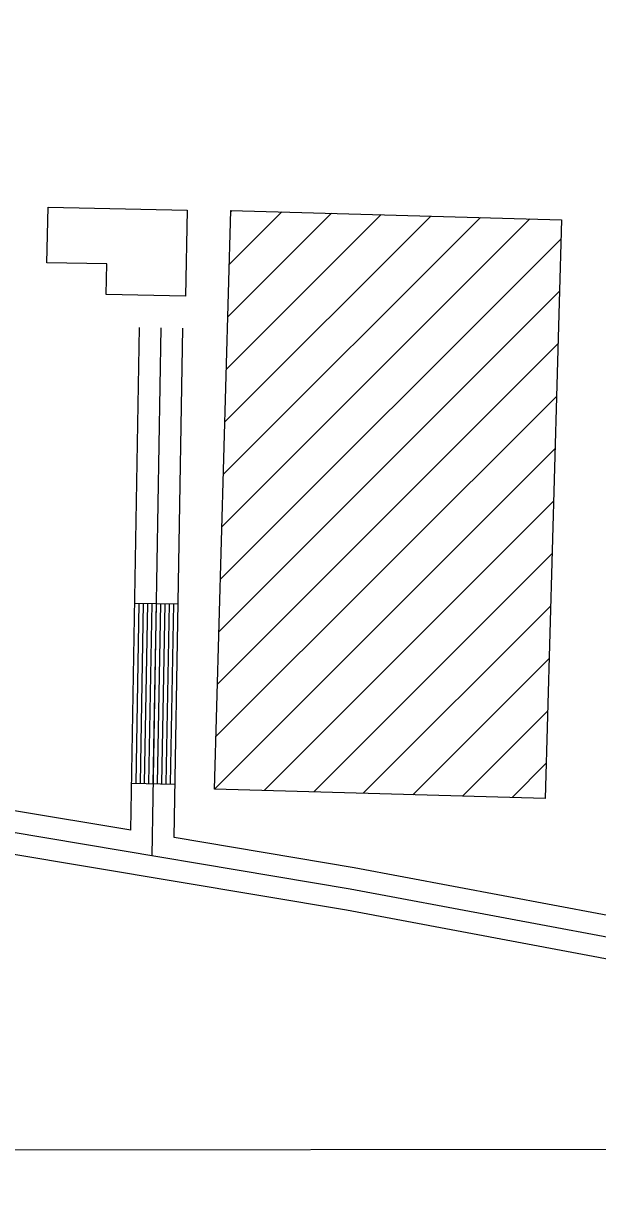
# Model space of a CAD drawing. Extents: x 3297716 to 3335574, y 688621 to 713991.
# Drawn here: x 3326177 to 3326575, y 693999 to 694806 of the extents above; entities that cross this region are included whole.
import ezdxf

# ---------------------------------------------------------------- set-up
doc = ezdxf.new("R2010")
doc.units = 0
for name, color, linetype in [('V-BLDG-OTLN', 7, 'Continuous'), ('V-GRID-FRAM', 7, 'Continuous'), ('V-ROAD-CNTR', 7, 'Continuous')]:
    doc.layers.add(name, color=color, linetype=linetype)

msp = doc.modelspace()

# ---------------------------------------------------------------- linework, layer by layer
at = {"layer": 'V-BLDG-OTLN'}
for p, q in [((3326315.43, 694492.83), (3326493.56, 694670.97)), ((3326316.45, 694529.21), (3326459.18, 694671.94)), ((3326317.48, 694565.59), (3326424.79, 694672.91)), ((3326318.51, 694601.98), (3326390.41, 694673.88)), ((3326319.53, 694638.36), (3326356.03, 694674.85)), ((3326320.56, 694674.74), (3326321.64, 694675.82)), ((3326314.4, 694456.45), (3326527.95, 694670)), ((3326313.37, 694420.07), (3326549.53, 694656.23)), ((3326312.34, 694383.68), (3326548.51, 694619.84)), ((3326311.32, 694347.3), (3326547.48, 694583.46)), ((3326310.29, 694310.92), (3326546.45, 694547.08)), ((3326309.26, 694274.54), (3326545.42, 694510.7)), ((3326343.65, 694273.56), (3326544.4, 694474.32)), ((3326378.03, 694272.59), (3326543.37, 694437.93)), ((3326412.42, 694271.62), (3326542.34, 694401.55)), ((3326446.8, 694270.65), (3326541.32, 694365.17)), ((3326481.19, 694269.68), (3326540.29, 694328.79)), ((3326515.57, 694268.71), (3326539.26, 694292.4))]:
    msp.add_line(p, q, dxfattribs=at)
for points in [[(3326193.96, 694677.99), (3326290.37, 694676.07), (3326289.19, 694616.45), (3326234.33, 694617.54), (3326234.75, 694638.73), (3326193.19, 694639.55)], [(3326309.26, 694274.54), (3326320.59, 694675.85), (3326549.9, 694669.38), (3326538.57, 694268.06)]]:
    msp.add_lwpolyline(points, close=True, dxfattribs=at)
at = {"layer": 'V-GRID-FRAM'}
msp.add_lwpolyline([(3301838.48, 712184.22), (3333346.19, 712216.3), (3333372.64, 694031.53), (3301849.06, 693999.43), (3301838.48, 712184.22)], dxfattribs=at)
at = {"layer": 'V-ROAD-CNTR'}
for p, q in [((3326254.08, 694403.51), (3326284.08, 694402.99)), ((3326251.9, 694278.53), (3326281.9, 694278.01))]:
    msp.add_line(p, q, dxfattribs=at)
for points in [[(3326403.39, 694205.23), (3326166.95, 694244.91), (3325896.34, 694285.27), (3325880.38, 694290.89), (3325871.63, 694297.4), (3325863.62, 694305.92), (3325855.26, 694315.04), (3325851.4, 694321.39), (3325846.72, 694329.66), (3325844.87, 694341.41), (3325864.81, 695218.03), (3325886.62, 695315.08)], [(3326251.33, 694245.95), (3326169.29, 694259.72), (3325899.97, 694299.89), (3325887.51, 694304.28), (3325881.65, 694308.64), (3325874.61, 694316.12), (3325867.31, 694324.09), (3325864.34, 694328.98), (3325861.11, 694334.68), (3325859.9, 694342.41), (3325879.77, 695216.19), (3325901.25, 695311.79)], [(3326718.29, 694131.62), (3326717.67, 694131.68), (3326717.12, 694131.71), (3326716.53, 694131.74), (3326715.89, 694131.76), (3326715.34, 694131.77), (3326713.21, 694131.75), (3326400.77, 694190.46), (3326164.6, 694230.09), (3325892.71, 694270.64), (3325873.25, 694277.49), (3325861.61, 694286.15), (3325852.62, 694295.71), (3325843.2, 694306), (3325838.46, 694313.8), (3325832.32, 694324.64), (3325829.85, 694340.4), (3325835.64, 694595.21)], [(3326251.33, 694245.96), (3326257.43, 694594.7)], [(3326266.02, 694228.28), (3326272.42, 694594.44)], [(3326281.25, 694240.93), (3326287.42, 694594.18)], [(3326254.9, 694278.48), (3326257.08, 694403.46)], [(3326257.9, 694278.43), (3326260.08, 694403.41)], [(3326260.9, 694278.38), (3326263.08, 694403.36)], [(3326263.9, 694278.32), (3326266.08, 694403.3)], [(3326266.9, 694278.27), (3326269.08, 694403.25)], [(3326269.9, 694278.22), (3326272.08, 694403.2)], [(3326272.9, 694278.17), (3326275.08, 694403.15)], [(3326275.9, 694278.11), (3326278.08, 694403.1)], [(3326278.9, 694278.06), (3326281.08, 694403.04)], [(3326720.98, 694161.5), (3326719.91, 694161.59), (3326718.76, 694161.67), (3326717.65, 694161.72), (3326716.6, 694161.75), (3326715.45, 694161.77), (3326715.88, 694161.77), (3326406.02, 694220), (3326281.25, 694240.93)], [(3326714.54, 694146.76), (3326403.39, 694205.23)]]:
    msp.add_lwpolyline(points, dxfattribs=at)

doc.saveas('drawing.dxf')
